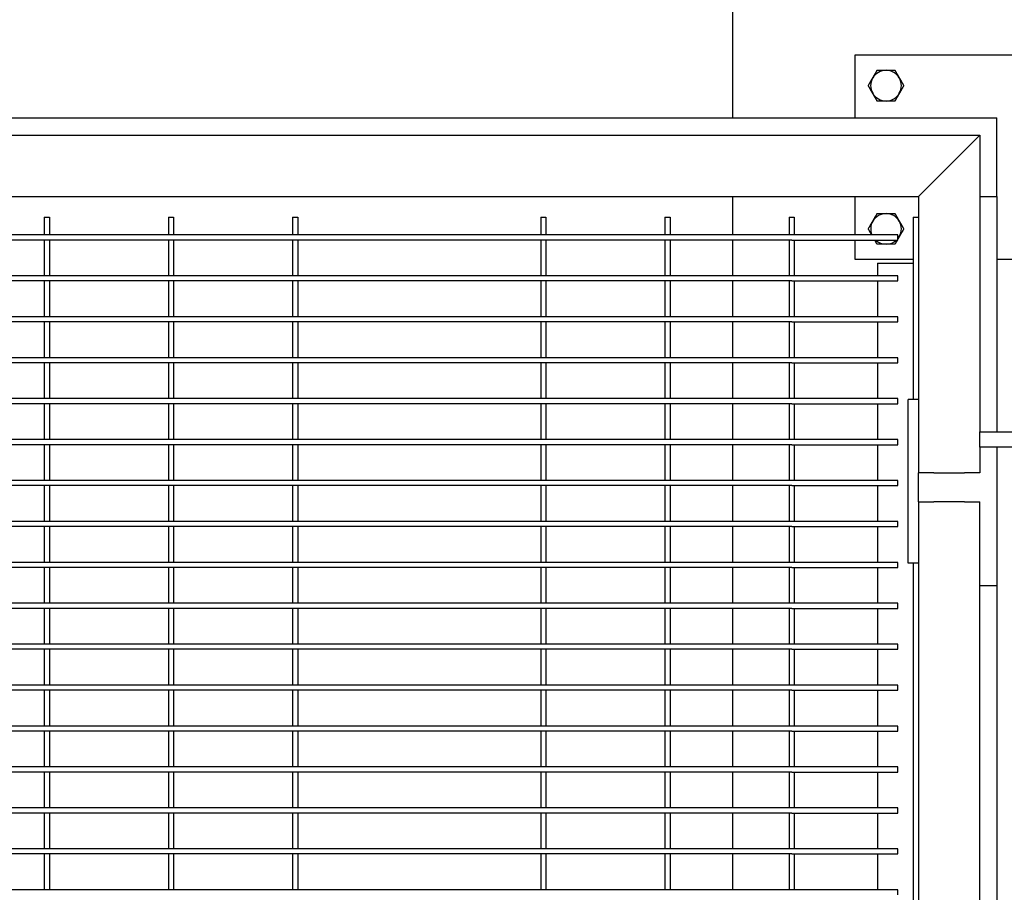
# Model space of a CAD drawing. Header units: inches. Extents: x 24 to 1128, y -94 to 748.
# Tile 544 of 573: x 705 to 729, y 532 to 553. Entities that reach past the tile are written whole.
import ezdxf

# ---------------------------------------------------------------- set-up
doc = ezdxf.new("R2010")
doc.units = ezdxf.units.IN
doc.header["$LTSCALE"] = 32
doc.header["$MEASUREMENT"] = 0
doc.layers.add('Dimension (ANSI)', color=7, linetype='Continuous', lineweight=25)
doc.layers.add('Visible (ANSI)', color=7, linetype='Continuous', lineweight=30)
doc.styles.add('Note Text (ANSI)', font='tahoma.ttf')
doc.dimstyles.new('Architectural (ANSI)', dxfattribs={"dimscale": 32, "dimtxt": 0.125, "dimasz": 0.098425, "dimexe": 0.125, "dimexo": 0.0625, "dimgap": 0.031496, "dimtad": 0, "dimtih": 1, "dimtoh": 1, "dimdec": 4, "dimrnd": 1e-08, "dimzin": 3, "dimdsep": 46, "dimlunit": 4, "dimtxsty": 'Note Text (ANSI)', "dimcen": 0.09, "dimdle": 0.393701, "dimclrd": 256, "dimclre": 256, "dimclrt": 256, "dimadec": 0, "dimazin": 3, "dimtfac": 0.96, "dimtofl": 0, "dimtmove": 0, "dimatfit": 3, "dimfxl": 1, "dimfrac": 2, "dimtolj": 1, "dimtzin": 12, "dimlwd": -1, "dimlwe": -1, "dimarcsym": 0})

# ---------------------------------------------------------------- blocks, each defined once
blk = doc.blocks.new('*D15')
at = {"layer": 'Defpoints', "color": 0, "transparency": 16777216}
for p in [(730.383, 552.029), (472.383, 538.198), (730.383, 454.747)]:
    blk.add_point(p, dxfattribs=at)
at = {"layer": 'Dimension (ANSI)', "transparency": 16777216}
for p, q in [((730.383, 550.029), (730.383, 450.747)), ((472.383, 536.198), (472.383, 450.747)), ((475.533, 454.747), (556.986, 454.747)), ((727.234, 454.747), (572.78, 454.747))]:
    blk.add_line(p, q, dxfattribs=at)
for points in [[(475.533, 455.272), (475.533, 454.222), (472.383, 454.747)], [(727.234, 455.272), (727.234, 454.222), (730.383, 454.747)]]:
    blk.add_solid(points, dxfattribs=at)
at = {"layer": 'Dimension (ANSI)', "transparency": 16777216, "insert": (557.994, 456.83), "char_height": 4, "attachment_point": 1, "style": 'Note Text (ANSI)'}
blk.add_mtext('\\A1;21\'-6"', dxfattribs=at)

msp = doc.modelspace()

# ---------------------------------------------------------------- linework, layer by layer
at = {"layer": 'Visible (ANSI)'}
for p, q in [((722.38339, 587.84902), (722.38339, 550.48892)), ((725.38339, 552.02892), (730.38339, 552.02892)), ((725.38339, 550.48892), (725.38339, 552.02892)), ((640.00339, 550.48892), (728.84339, 550.48892)), ((728.84339, 548.56892), (728.84339, 550.48892)), ((640.42339, 550.06892), (728.42339, 550.06892)), ((728.04839, 549.69392), (728.42339, 550.06892)), ((728.42339, 550.06892), (728.04839, 549.69392)), ((728.42339, 550.06892), (728.42339, 542.81892)), ((728.04839, 549.69392), (727.29839, 548.94392)), ((727.29839, 548.94392), (728.04839, 549.69392)), ((726.92339, 548.56892), (727.29839, 548.94392)), ((727.29839, 548.94392), (726.92339, 548.56892)), ((641.92339, 548.56892), (726.92339, 548.56892)), ((722.38339, 548.56892), (722.38339, 547.63142)), ((725.38339, 547.63142), (725.38339, 548.56892)), ((726.92339, 548.56892), (726.92339, 541.81892)), ((728.42339, 548.56892), (728.84339, 548.56892)), ((728.42339, 548.56892), (728.84339, 548.56892)), ((728.84339, 548.56892), (728.84339, 542.81892)), ((705.57964, 548.06892), (705.70464, 548.06892)), ((705.57964, 548.06892), (705.57964, 547.63142)), ((705.70464, 548.06892), (705.70464, 547.63142)), ((708.61089, 548.06892), (708.73589, 548.06892)), ((708.61089, 548.06892), (708.61089, 547.63142)), ((708.73589, 548.06892), (708.73589, 547.63142)), ((711.64214, 548.06892), (711.76714, 548.06892)), ((711.64214, 548.06892), (711.64214, 547.63142)), ((711.76714, 548.06892), (711.76714, 547.63142)), ((717.70464, 548.06892), (717.82964, 548.06892)), ((717.70464, 548.06892), (717.70464, 547.63142)), ((717.82964, 548.06892), (717.82964, 547.63142)), ((720.73589, 548.06892), (720.86089, 548.06892)), ((720.73589, 548.06892), (720.73589, 547.63142)), ((720.86089, 548.06892), (720.86089, 547.63142)), ((723.76714, 548.06892), (723.89214, 548.06892)), ((723.76714, 548.06892), (723.76714, 547.63142)), ((723.89214, 548.06892), (723.89214, 547.63142)), ((726.79839, 548.06892), (726.92339, 548.06892)), ((726.79839, 548.06892), (726.79839, 543.61341)), ((705.64214, 547.63142), (702.61089, 547.63142)), ((705.64214, 547.50642), (702.61089, 547.50642)), ((705.57964, 547.50642), (705.57964, 546.63142)), ((708.67339, 547.63142), (705.64214, 547.63142)), ((708.67339, 547.50642), (705.64214, 547.50642)), ((705.70464, 547.50642), (705.70464, 546.63142)), ((708.61089, 547.50642), (708.61089, 546.63142)), ((711.70464, 547.63142), (708.67339, 547.63142)), ((711.70464, 547.50642), (708.67339, 547.50642)), ((708.73589, 547.50642), (708.73589, 546.63142)), ((711.64214, 547.50642), (711.64214, 546.63142)), ((717.76714, 547.63142), (711.70464, 547.63142)), ((717.76714, 547.50642), (711.70464, 547.50642)), ((711.76714, 547.50642), (711.76714, 546.63142)), ((717.70464, 547.50642), (717.70464, 546.63142)), ((720.79839, 547.63142), (717.76714, 547.63142)), ((720.79839, 547.50642), (717.76714, 547.50642)), ((717.82964, 547.50642), (717.82964, 546.63142)), ((720.73589, 547.50642), (720.73589, 546.63142)), ((723.82964, 547.63142), (720.79839, 547.63142)), ((723.82964, 547.50642), (720.79839, 547.50642)), ((720.86089, 547.50642), (720.86089, 546.63142)), ((722.38339, 547.50642), (722.38339, 546.63142)), ((723.76714, 547.50642), (723.76714, 546.63142)), ((726.42339, 547.63142), (723.82964, 547.63142)), ((723.82964, 547.50642), (726.42339, 547.50642)), ((723.89214, 547.50642), (723.89214, 546.63142)), ((725.38339, 547.02892), (725.38339, 547.50642)), ((726.42339, 547.50642), (726.42339, 547.63142)), ((726.79839, 547.02892), (725.38339, 547.02892)), ((730.38339, 547.02892), (728.84339, 547.02892)), ((725.92339, 546.94392), (725.92339, 546.63142)), ((725.92339, 546.94392), (726.79839, 546.94392)), ((705.64214, 546.63142), (702.61089, 546.63142)), ((708.67339, 546.63142), (705.64214, 546.63142)), ((711.70464, 546.63142), (708.67339, 546.63142)), ((717.76714, 546.63142), (711.70464, 546.63142)), ((720.79839, 546.63142), (717.76714, 546.63142)), ((723.82964, 546.63142), (720.79839, 546.63142)), ((726.42339, 546.63142), (723.82964, 546.63142)), ((726.42339, 546.50642), (726.42339, 546.63142)), ((705.64214, 546.50642), (702.61089, 546.50642)), ((705.57964, 546.50642), (705.57964, 545.63142)), ((708.67339, 546.50642), (705.64214, 546.50642)), ((705.70464, 546.50642), (705.70464, 545.63142)), ((708.61089, 546.50642), (708.61089, 545.63142)), ((711.70464, 546.50642), (708.67339, 546.50642)), ((708.73589, 546.50642), (708.73589, 545.63142)), ((711.64214, 546.50642), (711.64214, 545.63142)), ((717.76714, 546.50642), (711.70464, 546.50642)), ((711.76714, 546.50642), (711.76714, 545.63142)), ((717.70464, 546.50642), (717.70464, 545.63142)), ((720.79839, 546.50642), (717.76714, 546.50642)), ((717.82964, 546.50642), (717.82964, 545.63142)), ((720.73589, 546.50642), (720.73589, 545.63142)), ((723.82964, 546.50642), (720.79839, 546.50642)), ((720.86089, 546.50642), (720.86089, 545.63142)), ((722.38339, 546.50642), (722.38339, 545.63142)), ((723.76714, 546.50642), (723.76714, 545.63142)), ((723.82964, 546.50642), (726.42339, 546.50642)), ((723.89214, 546.50642), (723.89214, 545.63142)), ((725.92339, 546.50642), (725.92339, 545.63142)), ((705.64214, 545.63142), (702.61089, 545.63142)), ((708.67339, 545.63142), (705.64214, 545.63142)), ((711.70464, 545.63142), (708.67339, 545.63142)), ((717.76714, 545.63142), (711.70464, 545.63142)), ((720.79839, 545.63142), (717.76714, 545.63142)), ((723.82964, 545.63142), (720.79839, 545.63142)), ((726.42339, 545.63142), (723.82964, 545.63142)), ((726.42339, 545.50642), (726.42339, 545.63142)), ((705.64214, 545.50642), (702.61089, 545.50642)), ((705.57964, 545.50642), (705.57964, 544.63142)), ((708.67339, 545.50642), (705.64214, 545.50642)), ((705.70464, 545.50642), (705.70464, 544.63142)), ((708.61089, 545.50642), (708.61089, 544.63142)), ((711.70464, 545.50642), (708.67339, 545.50642)), ((708.73589, 545.50642), (708.73589, 544.63142)), ((711.64214, 545.50642), (711.64214, 544.63142)), ((717.76714, 545.50642), (711.70464, 545.50642)), ((711.76714, 545.50642), (711.76714, 544.63142)), ((717.70464, 545.50642), (717.70464, 544.63142)), ((720.79839, 545.50642), (717.76714, 545.50642)), ((717.82964, 545.50642), (717.82964, 544.63142)), ((720.73589, 545.50642), (720.73589, 544.63142)), ((723.82964, 545.50642), (720.79839, 545.50642)), ((720.86089, 545.50642), (720.86089, 544.63142)), ((722.38339, 545.50642), (722.38339, 544.63142)), ((723.76714, 545.50642), (723.76714, 544.63142)), ((723.82964, 545.50642), (726.42339, 545.50642)), ((723.89214, 545.50642), (723.89214, 544.63142)), ((725.92339, 545.50642), (725.92339, 544.63142)), ((705.64214, 544.63142), (702.61089, 544.63142)), ((708.67339, 544.63142), (705.64214, 544.63142)), ((711.70464, 544.63142), (708.67339, 544.63142)), ((717.76714, 544.63142), (711.70464, 544.63142)), ((720.79839, 544.63142), (717.76714, 544.63142)), ((723.82964, 544.63142), (720.79839, 544.63142)), ((726.42339, 544.63142), (723.82964, 544.63142)), ((726.42339, 544.50642), (726.42339, 544.63142)), ((705.64214, 544.50642), (702.61089, 544.50642)), ((705.57964, 544.50642), (705.57964, 543.63142)), ((708.67339, 544.50642), (705.64214, 544.50642)), ((705.70464, 544.50642), (705.70464, 543.63142)), ((708.61089, 544.50642), (708.61089, 543.63142)), ((711.70464, 544.50642), (708.67339, 544.50642)), ((708.73589, 544.50642), (708.73589, 543.63142)), ((711.64214, 544.50642), (711.64214, 543.63142)), ((717.76714, 544.50642), (711.70464, 544.50642)), ((711.76714, 544.50642), (711.76714, 543.63142)), ((717.70464, 544.50642), (717.70464, 543.63142)), ((720.79839, 544.50642), (717.76714, 544.50642)), ((717.82964, 544.50642), (717.82964, 543.63142)), ((720.73589, 544.50642), (720.73589, 543.63142)), ((723.82964, 544.50642), (720.79839, 544.50642)), ((720.86089, 544.50642), (720.86089, 543.63142)), ((722.38339, 544.50642), (722.38339, 543.63142)), ((723.76714, 544.50642), (723.76714, 543.63142)), ((723.82964, 544.50642), (726.42339, 544.50642)), ((723.89214, 544.50642), (723.89214, 543.63142)), ((725.92339, 544.50642), (725.92339, 543.63142)), ((705.64214, 543.63142), (702.61089, 543.63142)), ((708.67339, 543.63142), (705.64214, 543.63142)), ((711.70464, 543.63142), (708.67339, 543.63142)), ((717.76714, 543.63142), (711.70464, 543.63142)), ((720.79839, 543.63142), (717.76714, 543.63142)), ((723.82964, 543.63142), (720.79839, 543.63142)), ((726.42339, 543.63142), (723.82964, 543.63142)), ((726.42339, 543.50642), (726.42339, 543.63142)), ((705.64214, 543.50642), (702.61089, 543.50642)), ((705.57964, 543.50642), (705.57964, 542.63142)), ((708.67339, 543.50642), (705.64214, 543.50642)), ((705.70464, 543.50642), (705.70464, 542.63142)), ((708.61089, 543.50642), (708.61089, 542.63142)), ((711.70464, 543.50642), (708.67339, 543.50642)), ((708.73589, 543.50642), (708.73589, 542.63142)), ((711.64214, 543.50642), (711.64214, 542.63142)), ((717.76714, 543.50642), (711.70464, 543.50642)), ((711.76714, 543.50642), (711.76714, 542.63142)), ((717.70464, 543.50642), (717.70464, 542.63142)), ((720.79839, 543.50642), (717.76714, 543.50642)), ((717.82964, 543.50642), (717.82964, 542.63142)), ((720.73589, 543.50642), (720.73589, 542.63142)), ((723.82964, 543.50642), (720.79839, 543.50642)), ((720.86089, 543.50642), (720.86089, 542.63142)), ((722.38339, 543.50642), (722.38339, 542.63142)), ((723.76714, 543.50642), (723.76714, 542.63142)), ((723.82964, 543.50642), (726.42339, 543.50642)), ((723.89214, 543.50642), (723.89214, 542.63142)), ((725.92339, 543.50642), (725.92339, 542.63142)), ((726.92339, 543.61341), (726.67339, 543.61341)), ((726.67339, 539.61341), (726.67339, 543.61341)), ((728.42339, 542.81892), (734.42339, 542.81892)), ((728.42339, 542.44392), (728.42339, 542.81892)), ((705.64214, 542.63142), (702.61089, 542.63142)), ((705.64214, 542.50642), (702.61089, 542.50642)), ((705.57964, 542.50642), (705.57964, 541.63142)), ((708.67339, 542.63142), (705.64214, 542.63142)), ((708.67339, 542.50642), (705.64214, 542.50642)), ((705.70464, 542.50642), (705.70464, 541.63142)), ((708.61089, 542.50642), (708.61089, 541.63142)), ((711.70464, 542.63142), (708.67339, 542.63142)), ((711.70464, 542.50642), (708.67339, 542.50642)), ((708.73589, 542.50642), (708.73589, 541.63142)), ((711.64214, 542.50642), (711.64214, 541.63142)), ((717.76714, 542.63142), (711.70464, 542.63142)), ((717.76714, 542.50642), (711.70464, 542.50642)), ((711.76714, 542.50642), (711.76714, 541.63142)), ((717.70464, 542.50642), (717.70464, 541.63142)), ((720.79839, 542.63142), (717.76714, 542.63142)), ((720.79839, 542.50642), (717.76714, 542.50642)), ((717.82964, 542.50642), (717.82964, 541.63142)), ((720.73589, 542.50642), (720.73589, 541.63142)), ((723.82964, 542.63142), (720.79839, 542.63142)), ((723.82964, 542.50642), (720.79839, 542.50642)), ((720.86089, 542.50642), (720.86089, 541.63142)), ((722.38339, 542.50642), (722.38339, 541.63142)), ((723.76714, 542.50642), (723.76714, 541.63142)), ((726.42339, 542.63142), (723.82964, 542.63142)), ((723.82964, 542.50642), (726.42339, 542.50642)), ((723.89214, 542.50642), (723.89214, 541.63142)), ((725.92339, 542.50642), (725.92339, 541.63142)), ((726.42339, 542.50642), (726.42339, 542.63142)), ((728.42339, 542.44392), (728.42339, 541.81892)), ((734.42339, 542.44392), (728.42339, 542.44392)), ((728.84339, 542.44392), (728.84339, 539.06892)), ((726.92339, 541.11341), (726.92339, 541.81892)), ((727.29839, 541.81892), (726.92339, 541.81892)), ((727.29839, 541.81892), (728.04839, 541.81892)), ((728.42339, 541.81892), (728.04839, 541.81892)), ((705.64214, 541.63142), (702.61089, 541.63142)), ((705.64214, 541.50642), (702.61089, 541.50642)), ((705.57964, 541.50642), (705.57964, 540.63142)), ((708.67339, 541.63142), (705.64214, 541.63142)), ((708.67339, 541.50642), (705.64214, 541.50642)), ((705.70464, 541.50642), (705.70464, 540.63142)), ((708.61089, 541.50642), (708.61089, 540.63142)), ((711.70464, 541.63142), (708.67339, 541.63142)), ((711.70464, 541.50642), (708.67339, 541.50642)), ((708.73589, 541.50642), (708.73589, 540.63142)), ((711.64214, 541.50642), (711.64214, 540.63142)), ((717.76714, 541.63142), (711.70464, 541.63142)), ((717.76714, 541.50642), (711.70464, 541.50642)), ((711.76714, 541.50642), (711.76714, 540.63142)), ((717.70464, 541.50642), (717.70464, 540.63142)), ((720.79839, 541.63142), (717.76714, 541.63142)), ((720.79839, 541.50642), (717.76714, 541.50642)), ((717.82964, 541.50642), (717.82964, 540.63142)), ((720.73589, 541.50642), (720.73589, 540.63142)), ((723.82964, 541.63142), (720.79839, 541.63142)), ((723.82964, 541.50642), (720.79839, 541.50642)), ((720.86089, 541.50642), (720.86089, 540.63142)), ((722.38339, 541.50642), (722.38339, 540.63142)), ((723.76714, 541.50642), (723.76714, 540.63142)), ((726.42339, 541.63142), (723.82964, 541.63142)), ((723.82964, 541.50642), (726.42339, 541.50642)), ((723.89214, 541.50642), (723.89214, 540.63142)), ((725.92339, 541.50642), (725.92339, 540.63142)), ((726.42339, 541.50642), (726.42339, 541.63142)), ((726.92339, 541.11341), (727.29839, 541.11341)), ((726.92339, 541.11341), (726.92339, 519.11341)), ((728.04839, 541.11341), (727.29839, 541.11341)), ((728.04839, 541.11341), (728.42339, 541.11341)), ((728.42339, 519.11341), (728.42339, 541.11341)), ((705.64214, 540.63142), (702.61089, 540.63142)), ((705.64214, 540.50642), (702.61089, 540.50642)), ((705.57964, 540.50642), (705.57964, 539.63142)), ((708.67339, 540.63142), (705.64214, 540.63142)), ((708.67339, 540.50642), (705.64214, 540.50642)), ((705.70464, 540.50642), (705.70464, 539.63142)), ((708.61089, 540.50642), (708.61089, 539.63142)), ((711.70464, 540.63142), (708.67339, 540.63142)), ((711.70464, 540.50642), (708.67339, 540.50642)), ((708.73589, 540.50642), (708.73589, 539.63142)), ((711.64214, 540.50642), (711.64214, 539.63142)), ((717.76714, 540.63142), (711.70464, 540.63142)), ((717.76714, 540.50642), (711.70464, 540.50642)), ((711.76714, 540.50642), (711.76714, 539.63142)), ((717.70464, 540.50642), (717.70464, 539.63142)), ((720.79839, 540.63142), (717.76714, 540.63142)), ((720.79839, 540.50642), (717.76714, 540.50642)), ((717.82964, 540.50642), (717.82964, 539.63142)), ((720.73589, 540.50642), (720.73589, 539.63142)), ((723.82964, 540.63142), (720.79839, 540.63142)), ((723.82964, 540.50642), (720.79839, 540.50642)), ((720.86089, 540.50642), (720.86089, 539.63142)), ((722.38339, 540.50642), (722.38339, 539.63142)), ((723.76714, 540.50642), (723.76714, 539.63142)), ((726.42339, 540.63142), (723.82964, 540.63142)), ((723.82964, 540.50642), (726.42339, 540.50642)), ((723.89214, 540.50642), (723.89214, 539.63142)), ((725.92339, 540.50642), (725.92339, 539.63142)), ((726.42339, 540.50642), (726.42339, 540.63142)), ((705.64214, 539.63142), (702.61089, 539.63142)), ((708.67339, 539.63142), (705.64214, 539.63142)), ((711.70464, 539.63142), (708.67339, 539.63142)), ((717.76714, 539.63142), (711.70464, 539.63142)), ((720.79839, 539.63142), (717.76714, 539.63142)), ((723.82964, 539.63142), (720.79839, 539.63142)), ((726.42339, 539.63142), (723.82964, 539.63142)), ((726.42339, 539.50642), (726.42339, 539.63142)), ((726.92339, 539.61341), (726.67339, 539.61341)), ((726.79839, 539.61341), (726.79839, 520.50317)), ((705.64214, 539.50642), (702.61089, 539.50642)), ((705.57964, 539.50642), (705.57964, 538.63142)), ((708.67339, 539.50642), (705.64214, 539.50642)), ((705.70464, 539.50642), (705.70464, 538.63142)), ((708.61089, 539.50642), (708.61089, 538.63142)), ((711.70464, 539.50642), (708.67339, 539.50642)), ((708.73589, 539.50642), (708.73589, 538.63142)), ((711.64214, 539.50642), (711.64214, 538.63142)), ((717.76714, 539.50642), (711.70464, 539.50642)), ((711.76714, 539.50642), (711.76714, 538.63142)), ((717.70464, 539.50642), (717.70464, 538.63142)), ((720.79839, 539.50642), (717.76714, 539.50642)), ((717.82964, 539.50642), (717.82964, 538.63142)), ((720.73589, 539.50642), (720.73589, 538.63142)), ((723.82964, 539.50642), (720.79839, 539.50642)), ((720.86089, 539.50642), (720.86089, 538.63142)), ((722.38339, 539.50642), (722.38339, 538.63142)), ((723.76714, 539.50642), (723.76714, 538.63142)), ((723.82964, 539.50642), (726.42339, 539.50642)), ((723.89214, 539.50642), (723.89214, 538.63142)), ((725.92339, 539.50642), (725.92339, 538.63142)), ((728.42339, 539.06892), (728.84339, 539.06892)), ((728.84339, 539.06892), (728.84339, 521.06892)), ((705.64214, 538.63142), (702.61089, 538.63142)), ((708.67339, 538.63142), (705.64214, 538.63142)), ((711.70464, 538.63142), (708.67339, 538.63142)), ((717.76714, 538.63142), (711.70464, 538.63142)), ((720.79839, 538.63142), (717.76714, 538.63142)), ((723.82964, 538.63142), (720.79839, 538.63142)), ((726.42339, 538.63142), (723.82964, 538.63142)), ((726.42339, 538.50642), (726.42339, 538.63142)), ((705.64214, 538.50642), (702.61089, 538.50642)), ((705.57964, 538.50642), (705.57964, 537.63142)), ((708.67339, 538.50642), (705.64214, 538.50642)), ((705.70464, 538.50642), (705.70464, 537.63142)), ((708.61089, 538.50642), (708.61089, 537.63142)), ((711.70464, 538.50642), (708.67339, 538.50642)), ((708.73589, 538.50642), (708.73589, 537.63142)), ((711.64214, 538.50642), (711.64214, 537.63142)), ((717.76714, 538.50642), (711.70464, 538.50642)), ((711.76714, 538.50642), (711.76714, 537.63142)), ((717.70464, 538.50642), (717.70464, 537.63142)), ((720.79839, 538.50642), (717.76714, 538.50642)), ((717.82964, 538.50642), (717.82964, 537.63142)), ((720.73589, 538.50642), (720.73589, 537.63142)), ((723.82964, 538.50642), (720.79839, 538.50642)), ((720.86089, 538.50642), (720.86089, 537.63142)), ((722.38339, 538.50642), (722.38339, 537.63142)), ((723.76714, 538.50642), (723.76714, 537.63142)), ((723.82964, 538.50642), (726.42339, 538.50642)), ((723.89214, 538.50642), (723.89214, 537.63142)), ((725.92339, 538.50642), (725.92339, 537.63142)), ((705.64214, 537.63142), (702.61089, 537.63142)), ((708.67339, 537.63142), (705.64214, 537.63142)), ((711.70464, 537.63142), (708.67339, 537.63142)), ((717.76714, 537.63142), (711.70464, 537.63142)), ((720.79839, 537.63142), (717.76714, 537.63142)), ((723.82964, 537.63142), (720.79839, 537.63142)), ((726.42339, 537.63142), (723.82964, 537.63142)), ((726.42339, 537.50642), (726.42339, 537.63142)), ((705.64214, 537.50642), (702.61089, 537.50642)), ((705.57964, 537.50642), (705.57964, 536.63142)), ((708.67339, 537.50642), (705.64214, 537.50642)), ((705.70464, 537.50642), (705.70464, 536.63142)), ((708.61089, 537.50642), (708.61089, 536.63142)), ((711.70464, 537.50642), (708.67339, 537.50642)), ((708.73589, 537.50642), (708.73589, 536.63142)), ((711.64214, 537.50642), (711.64214, 536.63142)), ((717.76714, 537.50642), (711.70464, 537.50642)), ((711.76714, 537.50642), (711.76714, 536.63142)), ((717.70464, 537.50642), (717.70464, 536.63142)), ((720.79839, 537.50642), (717.76714, 537.50642)), ((717.82964, 537.50642), (717.82964, 536.63142)), ((720.73589, 537.50642), (720.73589, 536.63142)), ((723.82964, 537.50642), (720.79839, 537.50642)), ((720.86089, 537.50642), (720.86089, 536.63142)), ((722.38339, 537.50642), (722.38339, 536.63142)), ((723.76714, 537.50642), (723.76714, 536.63142)), ((723.82964, 537.50642), (726.42339, 537.50642)), ((723.89214, 537.50642), (723.89214, 536.63142)), ((725.92339, 537.50642), (725.92339, 536.63142)), ((705.64214, 536.63142), (702.61089, 536.63142)), ((705.64214, 536.50642), (702.61089, 536.50642)), ((705.57964, 536.50642), (705.57964, 535.63142)), ((708.67339, 536.63142), (705.64214, 536.63142)), ((708.67339, 536.50642), (705.64214, 536.50642)), ((705.70464, 536.50642), (705.70464, 535.63142)), ((708.61089, 536.50642), (708.61089, 535.63142)), ((711.70464, 536.63142), (708.67339, 536.63142)), ((711.70464, 536.50642), (708.67339, 536.50642)), ((708.73589, 536.50642), (708.73589, 535.63142)), ((711.64214, 536.50642), (711.64214, 535.63142)), ((717.76714, 536.63142), (711.70464, 536.63142)), ((717.76714, 536.50642), (711.70464, 536.50642)), ((711.76714, 536.50642), (711.76714, 535.63142)), ((717.70464, 536.50642), (717.70464, 535.63142)), ((720.79839, 536.63142), (717.76714, 536.63142)), ((720.79839, 536.50642), (717.76714, 536.50642)), ((717.82964, 536.50642), (717.82964, 535.63142)), ((720.73589, 536.50642), (720.73589, 535.63142)), ((723.82964, 536.63142), (720.79839, 536.63142)), ((723.82964, 536.50642), (720.79839, 536.50642)), ((720.86089, 536.50642), (720.86089, 535.63142)), ((722.38339, 536.50642), (722.38339, 535.63142)), ((723.76714, 536.50642), (723.76714, 535.63142)), ((726.42339, 536.63142), (723.82964, 536.63142)), ((723.82964, 536.50642), (726.42339, 536.50642)), ((723.89214, 536.50642), (723.89214, 535.63142)), ((725.92339, 536.50642), (725.92339, 535.63142)), ((726.42339, 536.50642), (726.42339, 536.63142)), ((705.64214, 535.63142), (702.61089, 535.63142)), ((705.64214, 535.50642), (702.61089, 535.50642)), ((705.57964, 535.50642), (705.57964, 534.63142)), ((708.67339, 535.63142), (705.64214, 535.63142)), ((708.67339, 535.50642), (705.64214, 535.50642)), ((705.70464, 535.50642), (705.70464, 534.63142)), ((708.61089, 535.50642), (708.61089, 534.63142)), ((711.70464, 535.63142), (708.67339, 535.63142)), ((711.70464, 535.50642), (708.67339, 535.50642)), ((708.73589, 535.50642), (708.73589, 534.63142)), ((711.64214, 535.50642), (711.64214, 534.63142)), ((717.76714, 535.63142), (711.70464, 535.63142)), ((717.76714, 535.50642), (711.70464, 535.50642)), ((711.76714, 535.50642), (711.76714, 534.63142)), ((717.70464, 535.50642), (717.70464, 534.63142)), ((720.79839, 535.63142), (717.76714, 535.63142)), ((720.79839, 535.50642), (717.76714, 535.50642)), ((717.82964, 535.50642), (717.82964, 534.63142)), ((720.73589, 535.50642), (720.73589, 534.63142)), ((723.82964, 535.63142), (720.79839, 535.63142)), ((723.82964, 535.50642), (720.79839, 535.50642)), ((720.86089, 535.50642), (720.86089, 534.63142)), ((722.38339, 535.50642), (722.38339, 534.63142)), ((723.76714, 535.50642), (723.76714, 534.63142)), ((726.42339, 535.63142), (723.82964, 535.63142)), ((723.82964, 535.50642), (726.42339, 535.50642)), ((723.89214, 535.50642), (723.89214, 534.63142)), ((725.92339, 535.50642), (725.92339, 534.63142)), ((726.42339, 535.50642), (726.42339, 535.63142)), ((705.64214, 534.63142), (702.61089, 534.63142)), ((705.64214, 534.50642), (702.61089, 534.50642)), ((705.57964, 534.50642), (705.57964, 533.63142)), ((708.67339, 534.63142), (705.64214, 534.63142)), ((708.67339, 534.50642), (705.64214, 534.50642)), ((705.70464, 534.50642), (705.70464, 533.63142)), ((708.61089, 534.50642), (708.61089, 533.63142)), ((711.70464, 534.63142), (708.67339, 534.63142)), ((711.70464, 534.50642), (708.67339, 534.50642)), ((708.73589, 534.50642), (708.73589, 533.63142)), ((711.64214, 534.50642), (711.64214, 533.63142)), ((717.76714, 534.63142), (711.70464, 534.63142)), ((717.76714, 534.50642), (711.70464, 534.50642)), ((711.76714, 534.50642), (711.76714, 533.63142)), ((717.70464, 534.50642), (717.70464, 533.63142)), ((720.79839, 534.63142), (717.76714, 534.63142)), ((720.79839, 534.50642), (717.76714, 534.50642)), ((717.82964, 534.50642), (717.82964, 533.63142)), ((720.73589, 534.50642), (720.73589, 533.63142)), ((723.82964, 534.63142), (720.79839, 534.63142)), ((723.82964, 534.50642), (720.79839, 534.50642)), ((720.86089, 534.50642), (720.86089, 533.63142)), ((722.38339, 534.50642), (722.38339, 533.63142)), ((723.76714, 534.50642), (723.76714, 533.63142)), ((726.42339, 534.63142), (723.82964, 534.63142)), ((723.82964, 534.50642), (726.42339, 534.50642)), ((723.89214, 534.50642), (723.89214, 533.63142)), ((725.92339, 534.50642), (725.92339, 533.63142)), ((726.42339, 534.50642), (726.42339, 534.63142)), ((705.64214, 533.63142), (702.61089, 533.63142)), ((708.67339, 533.63142), (705.64214, 533.63142)), ((711.70464, 533.63142), (708.67339, 533.63142)), ((717.76714, 533.63142), (711.70464, 533.63142)), ((720.79839, 533.63142), (717.76714, 533.63142)), ((723.82964, 533.63142), (720.79839, 533.63142)), ((726.42339, 533.63142), (723.82964, 533.63142)), ((726.42339, 533.50642), (726.42339, 533.63142)), ((705.64214, 533.50642), (702.61089, 533.50642)), ((705.57964, 533.50642), (705.57964, 532.63142)), ((708.67339, 533.50642), (705.64214, 533.50642)), ((705.70464, 533.50642), (705.70464, 532.63142)), ((708.61089, 533.50642), (708.61089, 532.63142)), ((711.70464, 533.50642), (708.67339, 533.50642)), ((708.73589, 533.50642), (708.73589, 532.63142)), ((711.64214, 533.50642), (711.64214, 532.63142)), ((717.76714, 533.50642), (711.70464, 533.50642)), ((711.76714, 533.50642), (711.76714, 532.63142)), ((717.70464, 533.50642), (717.70464, 532.63142)), ((720.79839, 533.50642), (717.76714, 533.50642)), ((717.82964, 533.50642), (717.82964, 532.63142)), ((720.73589, 533.50642), (720.73589, 532.63142)), ((723.82964, 533.50642), (720.79839, 533.50642)), ((720.86089, 533.50642), (720.86089, 532.63142)), ((722.38339, 533.50642), (722.38339, 532.63142)), ((723.76714, 533.50642), (723.76714, 532.63142)), ((723.82964, 533.50642), (726.42339, 533.50642)), ((723.89214, 533.50642), (723.89214, 532.63142)), ((725.92339, 533.50642), (725.92339, 532.63142)), ((705.64214, 532.63142), (702.61089, 532.63142)), ((708.67339, 532.63142), (705.64214, 532.63142)), ((711.70464, 532.63142), (708.67339, 532.63142)), ((717.76714, 532.63142), (711.70464, 532.63142)), ((720.79839, 532.63142), (717.76714, 532.63142)), ((723.82964, 532.63142), (720.79839, 532.63142)), ((726.42339, 532.63142), (723.82964, 532.63142)), ((726.42339, 532.50642), (726.42339, 532.63142)), ((705.64214, 532.50642), (702.61089, 532.50642)), ((705.57964, 532.50642), (705.57964, 531.63142)), ((708.67339, 532.50642), (705.64214, 532.50642)), ((705.70464, 532.50642), (705.70464, 531.63142)), ((708.61089, 532.50642), (708.61089, 531.63142)), ((711.70464, 532.50642), (708.67339, 532.50642)), ((708.73589, 532.50642), (708.73589, 531.63142)), ((711.64214, 532.50642), (711.64214, 531.63142)), ((717.76714, 532.50642), (711.70464, 532.50642)), ((711.76714, 532.50642), (711.76714, 531.63142)), ((717.70464, 532.50642), (717.70464, 531.63142)), ((720.79839, 532.50642), (717.76714, 532.50642)), ((717.82964, 532.50642), (717.82964, 531.63142)), ((720.73589, 532.50642), (720.73589, 531.63142)), ((723.82964, 532.50642), (720.79839, 532.50642)), ((720.86089, 532.50642), (720.86089, 531.63142)), ((722.38339, 532.50642), (722.38339, 531.63142)), ((723.76714, 532.50642), (723.76714, 531.63142)), ((723.82964, 532.50642), (726.42339, 532.50642)), ((723.89214, 532.50642), (723.89214, 531.63142)), ((725.92339, 532.50642), (725.92339, 531.63142)), ((705.64214, 531.63142), (702.61089, 531.63142)), ((708.67339, 531.63142), (705.64214, 531.63142)), ((711.70464, 531.63142), (708.67339, 531.63142)), ((717.76714, 531.63142), (711.70464, 531.63142)), ((720.79839, 531.63142), (717.76714, 531.63142)), ((723.82964, 531.63142), (720.79839, 531.63142)), ((726.42339, 531.63142), (723.82964, 531.63142)), ((726.42339, 531.50642), (726.42339, 531.63142))]:
    msp.add_line(p, q, dxfattribs=at)
for centre, start, end in [((726.13339, 551.27892), 90, 150), ((726.13339, 551.27892), 30, 90), ((726.13339, 551.27892), 150, 210), ((726.13339, 551.27892), 330, 30), ((726.13339, 551.27892), 210, 270), ((726.13339, 551.27892), 270, 330), ((726.13339, 547.77892), 150, 203.162069), ((726.13339, 547.77892), 90, 150), ((726.13339, 547.77892), 30, 90), ((726.13339, 547.77892), 330, 30), ((726.13339, 547.77892), 226.607672, 270), ((726.13339, 547.77892), 270, 313.392328), ((726.13339, 547.77892), 320.65417, 330)]:
    msp.add_arc(centre, 0.375, start, end, dxfattribs=at)
for points, weights in [([(725.80863, 551.46642), (725.85887, 551.55344), (725.91689, 551.65392)], [1, 1.0379548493, 1]), ([(725.91689, 551.65392), (726.03291, 551.65392), (726.13339, 551.65392)], [1, 1.0379548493, 1]), ([(726.13339, 551.65392), (726.23387, 551.65392), (726.3499, 551.65392)], [1, 1.0379548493, 1]), ([(726.3499, 551.65392), (726.40791, 551.55344), (726.45815, 551.46642)], [1, 1.0379548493, 1]), ([(725.70038, 551.27892), (725.75839, 551.37941), (725.80863, 551.46642)], [1, 1.0379548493, 1]), ([(726.45815, 551.46642), (726.50839, 551.37941), (726.56641, 551.27892)], [1, 1.0379548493, 1]), ([(725.80863, 551.09142), (725.75839, 551.17844), (725.70038, 551.27892)], [1, 1.0379548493, 1]), ([(725.91689, 550.90392), (725.85887, 551.00441), (725.80863, 551.09142)], [1, 1.0379548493, 1]), ([(726.45815, 551.09142), (726.40791, 551.00441), (726.3499, 550.90392)], [1, 1.0379548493, 1]), ([(726.56641, 551.27892), (726.50839, 551.17844), (726.45815, 551.09142)], [1, 1.0379548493, 1]), ([(726.13339, 550.90392), (726.03291, 550.90392), (725.91689, 550.90392)], [1, 1.0379548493, 1]), ([(726.3499, 550.90392), (726.23387, 550.90392), (726.13339, 550.90392)], [1, 1.0379548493, 1]), ([(725.70038, 547.77892), (725.75839, 547.87941), (725.80863, 547.96642)], [1, 1.0379548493, 1]), ([(725.80863, 547.96642), (725.85887, 548.05344), (725.91689, 548.15392)], [1, 1.0379548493, 1]), ([(725.91689, 548.15392), (726.03291, 548.15392), (726.13339, 548.15392)], [1, 1.0379548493, 1]), ([(726.13339, 548.15392), (726.23387, 548.15392), (726.3499, 548.15392)], [1, 1.0379548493, 1]), ([(726.3499, 548.15392), (726.40791, 548.05344), (726.45815, 547.96642)], [1, 1.0379548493, 1]), ([(726.45815, 547.96642), (726.50839, 547.87941), (726.56641, 547.77892)], [1, 1.0379548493, 1]), ([(725.78554, 547.63142), (725.74586, 547.70016), (725.70038, 547.77892)], [1.01313019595, 1.02951143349, 1]), ([(726.56641, 547.77892), (726.50839, 547.67844), (726.45815, 547.59142)], [1, 1.0379548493, 1]), ([(725.91689, 547.40392), (725.88566, 547.45801), (725.85771, 547.50642)], [1, 1.02007741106, 1.01891366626]), ([(726.40908, 547.50642), (726.38113, 547.45801), (726.3499, 547.40392)], [1.01891366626, 1.02007741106, 1]), ([(726.45815, 547.59142), (726.44092, 547.56158), (726.42339, 547.53122)], [1, 1.01270212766, 1.01690236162]), ([(726.13339, 547.40392), (726.03291, 547.40392), (725.91689, 547.40392)], [1, 1.0379548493, 1]), ([(726.3499, 547.40392), (726.23387, 547.40392), (726.13339, 547.40392)], [1, 1.0379548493, 1])]:
    msp.add_rational_spline(points, weights, degree=2, dxfattribs=at)

# ---------------------------------------------------------------- dimensions: what is measured, and where the dimension line sits
at = {"layer": 'Dimension (ANSI)'}
dim = msp.add_linear_dim(base=(730.38339, 454.74665), p1=(472.38339, 538.19802), p2=(730.38339, 552.02892), dimstyle='Architectural (ANSI)', override={"dimgap": 0.031496, "dimtih": 0, "dimtoh": 0, "dimdec": 4, "dimlfac": 1, "dimtol": 0, "dimlim": 0, "dimtp": 0, "dimtm": 0, "dimtdec": 2, "dimatfit": 1}, dxfattribs=at)
dim.commit()
dim.dimension.update_dxf_attribs({"geometry": '*D15', "text_midpoint": (564.88339, 454.74665), "dimtype": 160})

doc.saveas('drawing.dxf')
